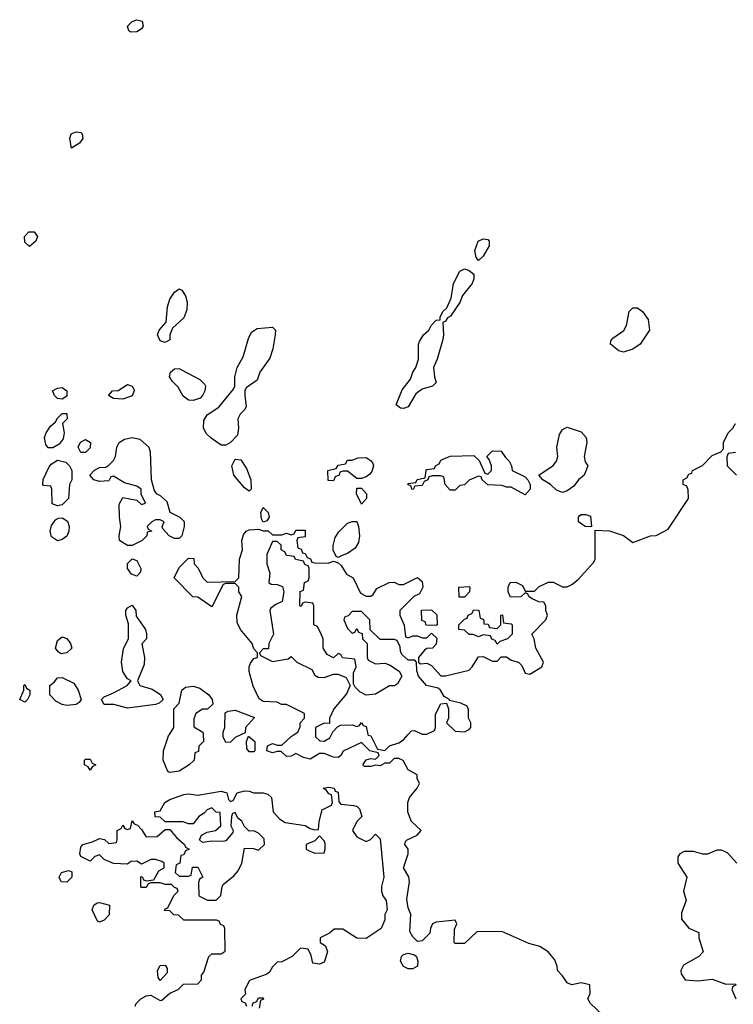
# Model space of a CAD drawing. Header units: inches. Extents: x 2701323 to 2964515, y 494916 to 722124.
# Tile 299 of 656: x 2774569 to 2777620, y 658846 to 663058. Entities that reach past the tile are written whole.
import ezdxf

# ---------------------------------------------------------------- set-up
doc = ezdxf.new("R2010")
doc.units = ezdxf.units.IN
doc.header["$MEASUREMENT"] = 0
doc.layers.add('C7675', color=7, linetype='Continuous')
doc.layers.add('C7676', color=7, linetype='Continuous')

msp = doc.modelspace()

# ---------------------------------------------------------------- linework, layer by layer
at = {"layer": 'C7675', "color": 2, "elevation": 6}
for points in [[(2775352.5, 660000), (2775354, 659970), (2775334, 659950), (2775332.7, 659927.3), (2775318, 659922), (2775314, 659890), (2775294, 659870), (2775250, 659844), (2775210, 659838), (2775202, 659842), (2775182, 659890), (2775184, 659930), (2775205.2, 659994.8), (2775208.6, 660000)], [(2775516.5, 660000), (2775490, 659988), (2775470, 659968), (2775450, 659966), (2775438, 659990), (2775438, 660000)], [(2777060.4, 658800.4), (2777009.3, 658849.3), (2776998, 658870), (2777007.3, 658892.7), (2777006, 658930), (2776970, 658938), (2776930, 658928.7), (2776910, 658938), (2776890, 658968), (2776868, 658990), (2776867.3, 659007.3), (2776856.4, 659036.4), (2776828, 659070), (2776792.9, 659092.9), (2776746.3, 659106.3), (2776630, 659158), (2776523.6, 659156.4), (2776470, 659106), (2776430, 659106), (2776426, 659110), (2776427.3, 659167.3), (2776438, 659190), (2776430, 659206), (2776350, 659198), (2776334, 659190), (2776324.7, 659170), (2776322, 659150), (2776290, 659118), (2776270, 659115.3), (2776250, 659135.3), (2776237.2, 659157.2), (2776241.2, 659230), (2776230, 659258), (2776224.1, 659295.9), (2776236, 659370), (2776231.9, 659391.9), (2776209.3, 659430), (2776229.2, 659490), (2776229.2, 659510), (2776215.3, 659530), (2776218, 659542), (2776226, 659550), (2776268, 659570), (2776286, 659590), (2776242, 659630), (2776228.7, 659670), (2776228.9, 659708.9), (2776235.3, 659730), (2776268.7, 659770), (2776278, 659790), (2776268, 659812), (2776268, 659828), (2776230, 659848.7), (2776208.4, 659888.4), (2776190, 659898), (2776170, 659898), (2776150, 659878), (2776130, 659878), (2776110, 659866), (2776090, 659869.3), (2776070, 659862.7), (2776043.2, 659863.2), (2776035.3, 659870), (2776050, 659891.3), (2776070, 659898), (2776090, 659894), (2776106, 659910), (2776102, 659922), (2776066, 659930), (2776030, 659966), (2775951.1, 659928.9), (2775942, 659910), (2775930, 659902), (2775910, 659903.7), (2775870, 659919), (2775850, 659919), (2775810, 659895.3), (2775782, 659902), (2775750, 659919), (2775730, 659908), (2775710, 659906), (2775687.3, 659927.3), (2775670, 659928), (2775650, 659922), (2775626, 659930), (2775628.4, 659951.6), (2775650, 659962), (2775670, 659954), (2775690, 659954), (2775728.9, 659991.1), (2775742.5, 660000)], [(2775834, 660000), (2775834, 659990), (2775852.7, 659972.7), (2775870, 659972), (2775894.6, 659985.4), (2775901.9, 660000)], [(2776057.6, 660000), (2776058, 659998), (2776070, 659994), (2776098, 659938), (2776130, 659932), (2776150, 659951.3), (2776190, 659964.7), (2776210, 659978), (2776229.7, 660000)], [(2775062, 658838), (2775066, 658850), (2775086, 658870), (2775110, 658882), (2775130, 658884.7), (2775170, 658862), (2775176.4, 658863.6), (2775210, 658894), (2775246, 658910), (2775268.4, 658931.6), (2775330, 658934), (2775346, 658950), (2775346, 658970), (2775356.4, 658983.6), (2775378, 659050), (2775390, 659062), (2775430, 659062), (2775447.3, 659072.7), (2775446, 659170), (2775442, 659182), (2775427.3, 659187.3), (2775422, 659202), (2775410, 659206), (2775270, 659206), (2775247.3, 659227.3), (2775228.4, 659228.4), (2775210, 659246), (2775187.3, 659247.3), (2775190, 659254), (2775202, 659258), (2775228.4, 659311.6), (2775246, 659330), (2775242, 659342), (2775230, 659346), (2775218, 659358), (2775190, 659358), (2775170, 659366), (2775130, 659366), (2775118, 659362), (2775110, 659346), (2775090, 659346), (2775086, 659350), (2775087.3, 659392.7), (2775094, 659390), (2775098, 659378), (2775110, 659374), (2775142, 659378), (2775163.1, 659416.9), (2775186, 659430), (2775186, 659450), (2775176.4, 659456.4), (2775150, 659466), (2775130, 659466), (2775090, 659446), (2775070, 659458), (2775043.6, 659456.4), (2775030, 659446), (2774970, 659448), (2774930, 659466), (2774910, 659486), (2774890, 659478), (2774870, 659458), (2774830, 659478), (2774825.2, 659490), (2774830, 659518), (2774839, 659530), (2774879.5, 659540.5), (2774910, 659556), (2774931.6, 659551.6), (2774950, 659534), (2774982, 659538), (2774986, 659550), (2774986, 659590), (2775002, 659598), (2775010, 659612), (2775018, 659598), (2775030, 659594), (2775042, 659598), (2775050, 659631.3), (2775058, 659618), (2775072.7, 659612.7), (2775090, 659594), (2775110, 659562), (2775156.4, 659563.6), (2775190, 659594), (2775210, 659594), (2775239.6, 659559.6), (2775274, 659530), (2775278, 659518), (2775294, 659510), (2775278, 659502), (2775270, 659486), (2775258, 659482), (2775254, 659450), (2775238, 659442), (2775234, 659410), (2775250, 659394), (2775290, 659394), (2775302, 659398), (2775307.3, 659432.7), (2775330, 659432), (2775351.3, 659390), (2775338, 659382), (2775332.7, 659367.3), (2775334, 659310), (2775371.6, 659291.6), (2775408.4, 659291.6), (2775428.9, 659311.1), (2775434, 659350), (2775440.2, 659359.8), (2775484.7, 659395.3), (2775503.1, 659416.9), (2775518, 659450), (2775530, 659514), (2775568, 659512), (2775590, 659504.7), (2775615.3, 659530), (2775613.6, 659553.6), (2775590, 659578), (2775570, 659588), (2775550, 659586), (2775530, 659606), (2775518, 659630), (2775502, 659642), (2775490, 659666), (2775478, 659662), (2775474, 659650), (2775472, 659610), (2775482, 659590), (2775479.6, 659580.4), (2775450, 659546), (2775438, 659542), (2775390, 659544), (2775350, 659538), (2775338, 659550), (2775346, 659570), (2775370, 659582), (2775406, 659590), (2775428, 659610), (2775426, 659666), (2775408.4, 659668.4), (2775390, 659686), (2775370, 659678), (2775356.9, 659663.1), (2775334, 659650), (2775310, 659618), (2775290, 659618), (2775267.3, 659627.3), (2775190, 659626), (2775170, 659646), (2775147.3, 659647.3), (2775146, 659670), (2775170, 659674), (2775188.7, 659710), (2775210, 659722.8), (2775270, 659744), (2775290, 659746.8), (2775330, 659740.7), (2775430, 659758), (2775454, 659750), (2775462, 659722), (2775470, 659714), (2775482, 659718), (2775498, 659750), (2775530, 659758.8), (2775550, 659757.3), (2775570, 659750.8), (2775610, 659750.7), (2775630, 659744.7), (2775644.7, 659730), (2775652, 659670), (2775679.6, 659639.6), (2775703.6, 659623.6), (2775790, 659610.8), (2775810, 659598), (2775830, 659592), (2775846, 659594), (2775848.7, 659628.7), (2775862, 659678), (2775902, 659698), (2775906, 659710), (2775902, 659742), (2775890, 659746), (2775880.4, 659760.4), (2775866, 659770), (2775890, 659774.8), (2775914, 659770), (2775918, 659758), (2775930, 659754), (2775932.7, 659712.7), (2775942, 659702), (2775996.9, 659696.9), (2776012, 659692), (2776022, 659682), (2776032, 659650), (2776010, 659628), (2775991.3, 659590), (2776010, 659562), (2776050, 659542), (2776068.4, 659551.6), (2776090, 659574), (2776110, 659554), (2776126, 659390), (2776116, 659350), (2776116, 659330), (2776121, 659310), (2776135.5, 659290), (2776140.5, 659250), (2776130.6, 659230), (2776130, 659208), (2776114.8, 659170), (2776050, 659128), (2776010, 659128.7), (2775950, 659168), (2775912.7, 659167.3), (2775894, 659150), (2775854, 659130), (2775854, 659110), (2775876, 659096), (2775884.7, 659070), (2775870, 659026), (2775850, 659018), (2775822, 659022), (2775814.6, 659054.6), (2775802, 659082), (2775770, 659086), (2775734, 659050), (2775690, 659028), (2775670, 659026), (2775650, 659006), (2775636.9, 658983.1), (2775625.4, 658974.6), (2775551.6, 658948.4), (2775532, 658910), (2775534, 658890), (2775514, 658870), (2775518, 658858), (2775532.7, 658852.7), (2775538, 658838)], [(2777635.3, 659450), (2777594.6, 659494.6), (2777570, 659506), (2777550, 659506), (2777510, 659488), (2777490, 659488), (2777450, 659499), (2777410, 659499), (2777390.9, 659489.1), (2777382.8, 659477.2), (2777382.8, 659450), (2777421, 659390), (2777406.8, 659330), (2777418, 659290), (2777398, 659238), (2777398, 659210), (2777430, 659171.3), (2777472.7, 659152.7), (2777472, 659130), (2777491.3, 659070), (2777472, 659050), (2777407.1, 659012.9), (2777396, 658990), (2777396.9, 658976.9), (2777414, 658950), (2777466.4, 658946.4), (2777530, 658954), (2777588, 658932), (2777630, 658934)], [(2777632, 658930), (2777618, 658922), (2777614, 658910), (2777631.3, 658870)], [(2775562, 658838), (2775567.3, 658852.7), (2775582, 658858), (2775590, 658874), (2775610, 658874), (2775611.6, 658868.4), (2775598, 658862), (2775592, 658830)]]:
    msp.add_lwpolyline(points, dxfattribs=at)
for points in [[(2775550, 659926), (2775540.4, 659940.4), (2775538, 659970), (2775547.3, 659992.7), (2775574, 659970), (2775574, 659930), (2775570, 659926)], [(2774870, 659848), (2774862, 659862), (2774846, 659870), (2774846, 659890), (2774850, 659894), (2774870, 659894), (2774878, 659878), (2774894, 659870), (2774878, 659862)], [(2775850, 659566), (2775830, 659546), (2775794, 659530), (2775794, 659510), (2775803.6, 659503.6), (2775830, 659492), (2775870, 659494), (2775875.3, 659510), (2775874.6, 659534.6), (2775870, 659546)], [(2774770, 659368.7), (2774746, 659370), (2774738, 659390), (2774748, 659410), (2774778, 659418), (2774792, 659412), (2774792, 659390)], [(2774910, 659198), (2774902, 659202), (2774878, 659250), (2774886, 659270), (2774900.4, 659279.6), (2774910, 659282), (2774952, 659270), (2774951.1, 659228.9), (2774930, 659206)], [(2776250, 658997.2), (2776230, 658998.4), (2776210, 659007.6), (2776196.9, 659030), (2776201.6, 659050), (2776210, 659059.3), (2776230, 659064.9), (2776257.3, 659057.3), (2776264.7, 659050), (2776270.9, 659030.9), (2776270, 659008.7)], [(2775170, 658948), (2775160.4, 658960.4), (2775158, 658990), (2775170, 659012), (2775190, 659014), (2775199.6, 658999.6), (2775199.6, 658980.4)]]:
    msp.add_lwpolyline(points, close=True, dxfattribs=at)
at = {"layer": 'C7676', "color": 2, "elevation": 6}
for points in [[(2775044.5, 663004.5), (2775035.3, 663010), (2775029.2, 663030), (2775049, 663050), (2775070, 663058), (2775091.8, 663051.8), (2775096.3, 663030), (2775090, 663019), (2775070, 663006)], [(2774790, 662508), (2774782.7, 662550), (2774789.2, 662570), (2774810, 662578.8), (2774830, 662576), (2774836, 662570), (2774838.8, 662550), (2774824.7, 662530)], [(2774610, 662088), (2774590, 662106), (2774589.4, 662130.6), (2774608, 662150), (2774630, 662151), (2774644.7, 662130), (2774638, 662110)], [(2776530, 662028), (2776520.4, 662040.4), (2776515.3, 662070), (2776529, 662110), (2776550, 662121), (2776570, 662118), (2776576, 662110), (2776576, 662090), (2776550, 662046)], [(2776210, 661395.3), (2776196.4, 661396.4), (2776178, 661410), (2776204.7, 661475.3), (2776239.3, 661520.7), (2776249.3, 661550.7), (2776262, 661570), (2776273.6, 661606.4), (2776274, 661670), (2776278, 661682), (2776295.3, 661710), (2776318, 661730), (2776328, 661750), (2776350, 661772), (2776366, 661774), (2776366, 661786), (2776378, 661810), (2776395.3, 661824.7), (2776413.6, 661866.4), (2776424, 661930), (2776450, 661982), (2776470, 661992), (2776490, 661984.7), (2776511, 661970), (2776510.8, 661950), (2776502.8, 661930), (2776461.4, 661878.6), (2776450, 661848), (2776411.3, 661790), (2776398, 661782), (2776390, 661768), (2776378, 661762), (2776381, 661710), (2776378, 661690), (2776353.7, 661606.3), (2776338, 661570), (2776342, 661530), (2776350, 661506), (2776334, 661490), (2776290, 661478), (2776262.8, 661457.2), (2776230, 661402)], [(2775190, 661677.2), (2775170, 661683.7), (2775158.4, 661710), (2775164.5, 661730), (2775195.5, 661764.5), (2775200.4, 661830), (2775210, 661862), (2775230, 661893), (2775250, 661907.3), (2775261.4, 661901.4), (2775277, 661877), (2775284.4, 661850), (2775283.4, 661816.6), (2775270, 661782), (2775222, 661738), (2775211.3, 661710), (2775210, 661688.7)], [(2777150, 661635.3), (2777130, 661642), (2777095.3, 661670), (2777096.4, 661683.6), (2777104.7, 661695.3), (2777152, 661728), (2777162.7, 661750), (2777175.3, 661810), (2777190, 661824.7), (2777210, 661824.7), (2777232, 661810), (2777255.3, 661775.3), (2777262, 661730), (2777222, 661670), (2777190, 661648.7)], [(2775450, 661237.2), (2775430, 661238.4), (2775387.5, 661267.5), (2775366.8, 661286.8), (2775354.5, 661310), (2775356, 661344), (2775370, 661367.7), (2775420.2, 661399.8), (2775483.1, 661476.9), (2775488.7, 661490), (2775488.7, 661530), (2775499, 661570), (2775524.7, 661615.3), (2775546.3, 661693.7), (2775559.3, 661720.7), (2775583.7, 661736.3), (2775650, 661742), (2775662, 661730), (2775661, 661710), (2775650.7, 661649.3), (2775638.8, 661610), (2775596, 661550), (2775583.5, 661516.5), (2775536.9, 661483.1), (2775531.3, 661470), (2775531, 661450), (2775536.9, 661403.1), (2775532, 661390), (2775512, 661370), (2775502, 661350), (2775504.7, 661310), (2775499.6, 661280.4), (2775470, 661248.7)], [(2775310, 661428.5), (2775290, 661431), (2775267.8, 661447.8), (2775245.7, 661485.7), (2775222, 661510), (2775209.8, 661529.8), (2775214, 661550), (2775230, 661564.4), (2775250, 661566), (2775260.7, 661560.7), (2775338.5, 661518.5), (2775358.5, 661498.5), (2775362.8, 661490), (2775360.7, 661470), (2775350.8, 661450), (2775340.9, 661439.1)], [(2775010, 661435.3), (2774970, 661438), (2774948, 661450), (2774966, 661470), (2774990, 661471.3), (2775030, 661498), (2775050, 661491), (2775056.8, 661476.8), (2775058.8, 661470), (2775050, 661449.3)], [(2774750, 661435.3), (2774730, 661438), (2774718, 661450), (2774708.7, 661470), (2774730, 661482), (2774750, 661484.7), (2774770.9, 661470.9), (2774770, 661448)], [(2774690, 661226), (2774680.4, 661240.4), (2774675.3, 661270), (2774682, 661290), (2774700.2, 661319.8), (2774722, 661338), (2774730, 661354), (2774750, 661374), (2774770, 661374), (2774771.3, 661350), (2774752, 661330), (2774758.8, 661290), (2774754.4, 661265.6), (2774738, 661242), (2774710, 661226)], [(2776890, 661035.3), (2776864.7, 661044.7), (2776838, 661070), (2776806, 661090), (2776788, 661110), (2776850, 661151.3), (2776864, 661170), (2776869, 661190), (2776865.2, 661230), (2776876.5, 661283.5), (2776890, 661304.7), (2776910, 661314.8), (2776970, 661294.8), (2776990.5, 661270.5), (2776994, 661250), (2776982.8, 661190), (2776987.1, 661167.1), (2776998, 661150), (2776982, 661110), (2776958, 661090), (2776938, 661062), (2776910, 661042)], [(2774830, 661206), (2774818, 661230), (2774828.9, 661251.1), (2774850, 661262), (2774872, 661250), (2774870, 661226), (2774850, 661206)], [(2775230, 660838), (2775208, 660850), (2775180.4, 660880.4), (2775178, 660890), (2775186, 660910), (2775170, 660918), (2775150, 660918), (2775134, 660910), (2775114, 660890), (2775118, 660878), (2775134, 660870), (2775114, 660866), (2775112, 660850), (2775092, 660830), (2775050, 660809), (2775029.3, 660809.3), (2774995.3, 660830), (2774994, 660850), (2775001.2, 660890), (2774995.1, 660930), (2774994.6, 660985.4), (2775010, 661014), (2775070, 661002), (2775090, 660984.7), (2775106, 660990), (2775088, 661028), (2775088, 661050), (2775070, 661062), (2775017.2, 661077.2), (2774970, 661106), (2774958, 661102), (2774950, 661086), (2774910, 661082), (2774886, 661090), (2774868, 661110), (2774888.4, 661131.6), (2774910, 661142), (2774936.4, 661143.6), (2774950, 661152), (2774970, 661172), (2774979, 661190), (2774984, 661230), (2774994, 661250), (2775016.6, 661263.4), (2775050, 661271), (2775083, 661263), (2775121, 661230), (2775126.8, 661210), (2775130.9, 661090.9), (2775143.6, 661043.6), (2775151.6, 661031.6), (2775170, 661022), (2775197.3, 660997.3), (2775211.3, 660951.3), (2775254, 660930), (2775271.3, 660911.3), (2775271.3, 660890), (2775262, 660850), (2775250, 660838)], [(2776730, 661026), (2776670, 661058), (2776650, 661058), (2776630, 661066), (2776570, 661068), (2776546, 661090), (2776542, 661102), (2776530, 661106), (2776490, 661088), (2776470, 661068), (2776450, 661066), (2776430, 661046), (2776410, 661046), (2776388, 661070), (2776382, 661102), (2776367.3, 661107.3), (2776332.7, 661107.3), (2776318, 661102), (2776314, 661090), (2776298, 661082), (2776290, 661066), (2776258, 661062), (2776251.6, 661048.4), (2776246, 661050), (2776242, 661062), (2776228, 661070), (2776230, 661074), (2776262, 661078), (2776268.4, 661091.6), (2776302, 661098), (2776306, 661130), (2776310, 661134), (2776342, 661138), (2776346, 661150), (2776362, 661158), (2776370, 661174), (2776410, 661191.3), (2776510, 661194), (2776532.7, 661172.7), (2776558, 661118), (2776570, 661114), (2776586, 661130), (2776586, 661150), (2776576.4, 661176.4), (2776566, 661190), (2776590, 661214), (2776627.3, 661212.7), (2776645.4, 661185.4), (2776662, 661170), (2776672, 661150), (2776674, 661130), (2776730, 661102), (2776742, 661090), (2776752, 661070), (2776752, 661050)], [(2774730, 660978), (2774707.3, 660987.3), (2774706, 661050), (2774702, 661062), (2774670, 661066), (2774668, 661070), (2774668.4, 661091.6), (2774694.6, 661145.4), (2774703.1, 661156.9), (2774730, 661174), (2774765.4, 661165.4), (2774782, 661150), (2774792, 661130), (2774792, 661090), (2774782, 661070), (2774778, 661010), (2774750, 660982)], [(2775550, 661041.2), (2775530, 661055.1), (2775484.2, 661110), (2775476, 661150), (2775490, 661178), (2775514.8, 661174.8), (2775538.5, 661138.5), (2775557.1, 661090), (2775558.8, 661050)], [(2776010, 661095.3), (2775970, 661126), (2775950, 661126), (2775938, 661122), (2775934, 661110), (2775918, 661102), (2775910, 661086), (2775887.3, 661087.3), (2775886, 661130), (2775922, 661138), (2775930, 661152), (2775962, 661158), (2775970, 661174), (2775990, 661174), (2776016.4, 661183.6), (2776050, 661184.7), (2776071.1, 661171.1), (2776078.8, 661158.8), (2776081, 661150), (2776074.4, 661125.6), (2776066.4, 661113.6), (2776050, 661102), (2776030, 661095.3)], [(2776030, 660986), (2776008.7, 661030), (2776010, 661054), (2776030, 661054), (2776052, 661030), (2776052, 661010)], [(2775610, 660908), (2775602.4, 660922.4), (2775599.5, 660950), (2775610, 660970.7), (2775631.3, 660950), (2775636, 660930), (2775626, 660914)], [(2774730, 660828.7), (2774705.2, 660845.2), (2774699, 660870), (2774705.2, 660894.8), (2774721.2, 660918.8), (2774734, 660926), (2774750, 660926.8), (2774773.4, 660913.4), (2774780.7, 660890), (2774779.1, 660870), (2774770, 660848.7), (2774750, 660834)], [(2775930, 660758), (2775922, 660762), (2775908.4, 660788.4), (2775908.4, 660808.4), (2775917.2, 660842.8), (2775932.7, 660867.3), (2775970, 660904.7), (2775990, 660912), (2776010, 660912), (2776018, 660890), (2776021, 660850), (2776018, 660822), (2776002.8, 660797.2), (2775970, 660774), (2775950, 660768)], [(2777010, 660888), (2776986, 660890), (2776958, 660910), (2776958, 660930), (2776963.1, 660936.9), (2776970, 660942), (2776990, 660942), (2777010, 660934), (2777014, 660890)], [(2775070, 660678), (2775046.3, 660686.3), (2775029.2, 660710), (2775030, 660732), (2775050, 660751.3), (2775070, 660744.7), (2775086, 660710), (2775084.7, 660695.3)], [(2776447.3, 660587.3), (2776446, 660630), (2776490, 660634), (2776494, 660630), (2776492, 660610), (2776470, 660588)], [(2775030, 660112.7), (2774971.1, 660128.9), (2774929.2, 660129.2), (2774918, 660150), (2774930, 660162), (2774970, 660178), (2775028, 660210), (2775046, 660230), (2775030, 660238), (2775009, 660269), (2775004, 660310), (2775012.3, 660367.7), (2775034, 660410), (2775034, 660474), (2775022, 660510), (2775022, 660530), (2775030, 660542), (2775050, 660554), (2775064.7, 660530), (2775066, 660506), (2775106.8, 660450), (2775111.3, 660430), (2775111.3, 660410), (2775091.6, 660388.4), (2775102, 660330), (2775100.7, 660299.3), (2775072, 660230), (2775082, 660210), (2775134.4, 660194.4), (2775171.1, 660171.1), (2775182, 660150), (2775165.4, 660134.6), (2775150, 660129)], [(2776350, 660466), (2776307.3, 660467.3), (2776302, 660482), (2776288.4, 660488.4), (2776287.3, 660532.7), (2776330, 660534), (2776352.7, 660512.7), (2776354, 660470)], [(2776610, 660454), (2776626, 660470), (2776626, 660510), (2776632.7, 660512.7), (2776638, 660478), (2776670, 660474), (2776674, 660470), (2776674, 660430), (2776654, 660410), (2776622, 660398), (2776610, 660386), (2776602, 660402), (2776587.3, 660407.3), (2776582, 660422), (2776550, 660426), (2776530, 660418), (2776507.3, 660427.3), (2776490, 660428), (2776470, 660446), (2776446, 660450), (2776446, 660470), (2776470, 660494), (2776482, 660498), (2776486, 660510), (2776502, 660518), (2776510, 660534), (2776527.3, 660532.7), (2776532, 660530), (2776538, 660498), (2776550, 660494), (2776554, 660486), (2776554, 660474), (2776571.6, 660471.6), (2776578, 660458)], [(2774745.6, 660345.6), (2774733.6, 660353.6), (2774722, 660370), (2774730, 660402), (2774750, 660418), (2774770, 660411.3), (2774786, 660390), (2774791, 660370), (2774770, 660349.2)], [(2774770, 660124), (2774750, 660129), (2774722.7, 660142.7), (2774698, 660170), (2774698, 660210), (2774716.5, 660223.5), (2774730, 660242), (2774750, 660244.7), (2774799.8, 660219.8), (2774818, 660190), (2774832, 660150), (2774823.6, 660136.4), (2774810, 660128.7)], [(2774590, 660138), (2774568.7, 660150), (2774586, 660190), (2774586, 660210), (2774590, 660214), (2774598, 660198), (2774612, 660190), (2774612, 660170), (2774602, 660150)]]:
    msp.add_lwpolyline(points, close=True, dxfattribs=at)
for points in [[(2775742.5, 660000), (2775758, 660010), (2775767.3, 660032.7), (2775768, 660050), (2775786, 660070), (2775786, 660090), (2775710, 660128), (2775688.4, 660128.4), (2775670, 660138), (2775610, 660142), (2775593.2, 660153.2), (2775566.3, 660206.3), (2775549.3, 660270), (2775549.3, 660290), (2775555.1, 660304.9), (2775570, 660324.7), (2775586, 660330), (2775586, 660350), (2775570, 660366), (2775562, 660390), (2775513.2, 660450), (2775499, 660479), (2775497.2, 660510), (2775518, 660590), (2775506, 660610), (2775506, 660630), (2775490, 660646), (2775450, 660646), (2775438, 660642), (2775390, 660546), (2775330, 660588), (2775308.4, 660588.4), (2775228.7, 660670), (2775250, 660714), (2775290, 660754), (2775312.7, 660752.7), (2775314, 660730), (2775331.6, 660711.6), (2775352, 660670), (2775370, 660652), (2775490, 660654), (2775506, 660670), (2775508, 660750), (2775522, 660790), (2775518, 660830), (2775525.6, 660854.4), (2775537.2, 660870), (2775550, 660876.4), (2775590, 660878.8), (2775610, 660872), (2775631.6, 660871.6), (2775650, 660854), (2775690, 660854), (2775710, 660862), (2775730, 660854), (2775742, 660858), (2775750, 660874), (2775790, 660874), (2775790, 660846), (2775758, 660842), (2775754, 660830), (2775758, 660798), (2775772.7, 660792.7), (2775778, 660778), (2775790, 660774), (2775798, 660758), (2775812, 660752), (2775818, 660738), (2775830, 660734), (2775887.3, 660732.7), (2775910, 660742), (2775930, 660734), (2775943.6, 660723.6), (2775965.4, 660685.4), (2775994, 660670), (2776025.4, 660605.4), (2776050, 660592), (2776070, 660592), (2776080.4, 660599.6), (2776095.3, 660624.7), (2776148.9, 660651.1), (2776170, 660652), (2776190, 660642), (2776210, 660642), (2776270, 660672), (2776290, 660654), (2776292, 660630), (2776278, 660602), (2776254, 660590), (2776194, 660530), (2776194, 660510), (2776212.7, 660467.3), (2776218, 660418), (2776230, 660414), (2776250, 660422), (2776270, 660422), (2776290, 660414), (2776310, 660414), (2776330, 660434), (2776352, 660412), (2776350, 660386), (2776334, 660370), (2776310, 660368), (2776299.6, 660360.4), (2776274, 660330), (2776274, 660310), (2776282, 660302), (2776310, 660304.7), (2776330, 660296), (2776370, 660251.3), (2776390, 660251), (2776490, 660276), (2776504, 660290), (2776530, 660332), (2776550, 660334), (2776590, 660314), (2776610, 660314), (2776628, 660332), (2776650, 660332), (2776670, 660318), (2776702, 660310), (2776715.3, 660295.3), (2776730, 660262), (2776750, 660258), (2776802, 660290), (2776808.7, 660310), (2776775.3, 660370), (2776768, 660410), (2776758, 660430), (2776818, 660490), (2776826, 660510), (2776818, 660530), (2776818, 660550), (2776810, 660566), (2776788.4, 660568.4), (2776760.4, 660580.4), (2776746, 660590), (2776742, 660602), (2776730, 660606), (2776711.6, 660588.4), (2776668, 660588), (2776658, 660610), (2776658, 660630), (2776666, 660650), (2776690, 660652), (2776718, 660638), (2776730, 660614), (2776770, 660614), (2776790, 660634), (2776830, 660652), (2776850, 660652), (2776890, 660632), (2776910, 660632), (2776930, 660642), (2776956.5, 660663.5), (2777023.1, 660736.9), (2777028.7, 660750), (2777030, 660874), (2777090, 660871.3), (2777150, 660850.8), (2777190, 660822), (2777266, 660850), (2777290, 660851.3), (2777342, 660878), (2777428.7, 661010), (2777427.3, 661047.3), (2777422, 661062), (2777406, 661070), (2777406, 661090), (2777422, 661098), (2777430, 661114), (2777442, 661118), (2777446, 661130), (2777488.4, 661151.6), (2777530, 661194), (2777566, 661210), (2777578, 661222), (2777578, 661250), (2777598, 661290), (2777618, 661310), (2777628.9, 661331.1)], [(2777630, 661206), (2777598, 661202), (2777592.7, 661187.3), (2777594, 661150), (2777634, 661110)], [(2776229.7, 660000), (2776244, 660016), (2776256.9, 660016.9), (2776290, 660002), (2776310, 660002), (2776342, 660018), (2776346, 660030), (2776347.3, 660087.3), (2776370, 660132), (2776394, 660134), (2776402, 660110), (2776402, 660070), (2776394, 660050), (2776430, 660014), (2776470, 660012), (2776490, 660022), (2776498, 660030), (2776498, 660050), (2776488, 660070), (2776487.3, 660107.3), (2776482, 660122), (2776454.6, 660134.6), (2776406, 660146), (2776406, 660150), (2776383.1, 660163.1), (2776368, 660190), (2776358, 660198), (2776308.7, 660210), (2776274, 660250), (2776267.3, 660272.7), (2776266, 660310), (2776258, 660318), (2776230, 660318), (2776203.1, 660343.1), (2776196.4, 660356.4), (2776195.3, 660375.3), (2776182, 660402), (2776170, 660406), (2776110, 660406), (2776067.3, 660447.3), (2776066, 660490), (2776050, 660506), (2776030, 660526), (2775990, 660526), (2775972.7, 660507.3), (2775958, 660502), (2775954, 660490), (2775970, 660454), (2775990, 660434), (2776002, 660438), (2776010, 660454), (2776018, 660438), (2776032.7, 660432.7), (2776034, 660410), (2776054, 660390), (2776054, 660330), (2776058, 660318), (2776090, 660302), (2776130, 660304.7), (2776150, 660298), (2776191.3, 660271.3), (2776202, 660250), (2776183.6, 660216.4), (2776171.3, 660208.7), (2776150, 660208.7), (2776090, 660173.2), (2776050, 660168), (2776023.1, 660183.1), (2776003.1, 660203.1), (2775996.4, 660216.4), (2775996.4, 660263.6), (2776008, 660290), (2776002, 660322), (2775948.4, 660328.4), (2775942, 660342), (2775930, 660346), (2775910, 660328), (2775883.1, 660343.1), (2775866, 660370), (2775866, 660410), (2775858, 660430), (2775842, 660462), (2775826, 660470), (2775826, 660550), (2775822, 660562), (2775790, 660566), (2775778, 660562), (2775772.7, 660547.3), (2775766, 660550), (2775768.4, 660611.6), (2775782, 660618), (2775786, 660650), (2775802, 660658), (2775806, 660670), (2775806, 660710), (2775802, 660722), (2775788, 660728), (2775782, 660742), (2775748.4, 660748.4), (2775742, 660762), (2775710, 660766), (2775702, 660782), (2775686, 660790), (2775686, 660810), (2775670, 660826), (2775650, 660826), (2775624.7, 660770), (2775624.7, 660730), (2775638, 660690), (2775634, 660650), (2775643.6, 660643.6), (2775670, 660642), (2775692.7, 660632.7), (2775698, 660610), (2775691.3, 660568.7), (2775663.6, 660556.4), (2775641, 660539), (2775638, 660530), (2775654, 660430), (2775634, 660390), (2775632.7, 660367.3), (2775610, 660366), (2775594, 660350), (2775598, 660338), (2775650, 660312), (2775716.4, 660323.6), (2775730, 660334), (2775754, 660310), (2775818, 660278), (2775830, 660254), (2775845.4, 660245.4), (2775870, 660244.7), (2775910, 660258), (2775930, 660258), (2775964.7, 660244.7), (2775982, 660210), (2775965.4, 660174.6), (2775912, 660110), (2775894, 660070), (2775892.7, 660047.3), (2775870, 660048), (2775834, 660030), (2775834, 660000)], [(2775208.6, 660000), (2775228, 660030), (2775228, 660110), (2775250, 660134), (2775262, 660190), (2775278, 660202), (2775310, 660206.8), (2775338.5, 660198.5), (2775378, 660170), (2775392, 660150), (2775394, 660130), (2775371.6, 660108.4), (2775350, 660108), (2775322, 660090), (2775312.7, 660067.3), (2775312.7, 660032.7), (2775352, 660010), (2775352.5, 660000)], [(2775438, 660000), (2775438, 660010), (2775446, 660030), (2775447.3, 660092.7), (2775460.4, 660099.6), (2775490, 660104.7), (2775572.7, 660072.7), (2775534, 660030), (2775532.7, 660007.3), (2775516.5, 660000)], [(2775901.9, 660000), (2775908, 660012), (2775927.3, 660032.7), (2775940.4, 660039.6), (2775990, 660042), (2776010, 660034), (2776022, 660038), (2776030, 660052), (2776038, 660038), (2776050, 660034), (2776057.6, 660000)]]:
    msp.add_lwpolyline(points, dxfattribs=at)

doc.saveas('drawing.dxf')
